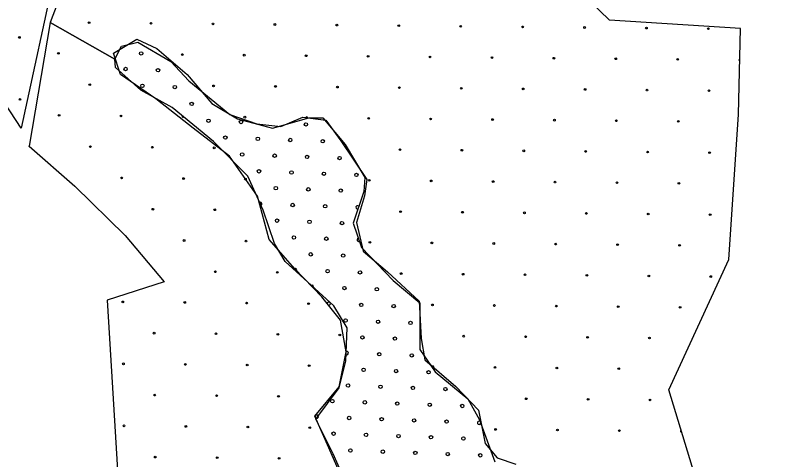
# Model space of a CAD drawing. Extents: x 1612280 to 1883141, y 560852 to 780851.
# Drawn here: x 1805479 to 1810286, y 642798 to 645553 of the extents above; entities that cross this region are included whole.
import ezdxf

# ---------------------------------------------------------------- set-up
doc = ezdxf.new("R2010")
doc.units = 0
for name, color, linetype in [('DESIGN - EROSION CONTROL - Devices', 7, 'Continuous'), ('DESIGN - SCRATCH - User 1', 7, 'Continuous'), ('DESIGN - TRAFFIC CONTROL PERMANENT - Pavement Marking Text', 7, 'Continuous')]:
    doc.layers.add(name, color=color, linetype=linetype)

msp = doc.modelspace()

# ---------------------------------------------------------------- linework, layer by layer
at = {"layer": 'DESIGN - EROSION CONTROL - Devices'}
for centre in [(1805936.3, 645508.4), (1805936.3, 645508.4), (1806320.9, 645504.7), (1806320.9, 645504.7), (1806705.4, 645500.9), (1806705.4, 645500.9), (1807090, 645497.2), (1807090, 645497.2), (1807474.6, 645493.5), (1807474.6, 645493.5), (1807859.1, 645489.7), (1807859.1, 645489.7), (1808243.7, 645486), (1808243.7, 645486), (1808628.2, 645482.3), (1808628.2, 645482.3), (1809012.8, 645478.5), (1809012.8, 645478.5), (1809397.3, 645474.8), (1809397.3, 645474.8), (1809781.9, 645471.1), (1809781.9, 645471.1), (1805503.3, 645416.7), (1805503.3, 645416.7), (1805745.9, 645318), (1805745.9, 645318), (1806515, 645310.5), (1806515, 645310.5), (1806899.6, 645306.8), (1806899.6, 645306.8), (1807284.1, 645303.1), (1807284.1, 645303.1), (1807668.7, 645299.3), (1807668.7, 645299.3), (1808053.3, 645295.6), (1808053.3, 645295.6), (1808437.8, 645291.9), (1808437.8, 645291.9), (1808822.4, 645288.1), (1808822.4, 645288.1), (1809206.9, 645284.4), (1809206.9, 645284.4), (1809591.5, 645280.7), (1809591.5, 645280.7), (1805940.1, 645123.8), (1805940.1, 645123.8), (1806709.2, 645116.4), (1806709.2, 645116.4), (1807093.7, 645112.6), (1807093.7, 645112.6), (1807478.3, 645108.9), (1807478.3, 645108.9), (1807862.8, 645105.2), (1807862.8, 645105.2), (1808247.4, 645101.4), (1808247.4, 645101.4), (1808631.9, 645097.7), (1808631.9, 645097.7), (1809016.5, 645094), (1809016.5, 645094), (1809401.1, 645090.2), (1809401.1, 645090.2), (1809785.6, 645086.5), (1809785.6, 645086.5), (1805507, 645032.1), (1805507, 645032.1), (1805749.7, 644933.4), (1805749.7, 644933.4), (1806134.2, 644929.7), (1806134.2, 644929.7), (1806903.3, 644922.2), (1806903.3, 644922.2), (1807672.4, 644914.8), (1807672.4, 644914.8), (1808057, 644911), (1808057, 644911), (1808441.5, 644907.3), (1808441.5, 644907.3), (1808826.1, 644903.6), (1808826.1, 644903.6), (1809210.6, 644899.8), (1809210.6, 644899.8), (1809595.2, 644896.1), (1809595.2, 644896.1), (1805943.8, 644739.3), (1805943.8, 644739.3), (1806328.4, 644735.6), (1806328.4, 644735.6), (1806712.9, 644731.8), (1806712.9, 644731.8), (1807866.6, 644720.6), (1807866.6, 644720.6), (1808251.1, 644716.9), (1808251.1, 644716.9), (1808635.7, 644713.2), (1808635.7, 644713.2), (1809020.2, 644709.4), (1809020.2, 644709.4), (1809404.8, 644705.7), (1809404.8, 644705.7), (1809789.3, 644702), (1809789.3, 644702), (1806138, 644545.2), (1806138, 644545.2), (1806522.5, 644541.4), (1806522.5, 644541.4), (1806907.1, 644537.7), (1806907.1, 644537.7), (1807676.2, 644530.2), (1807676.2, 644530.2), (1808060.7, 644526.5), (1808060.7, 644526.5), (1808445.3, 644522.8), (1808445.3, 644522.8), (1808829.8, 644519), (1808829.8, 644519), (1809214.4, 644515.3), (1809214.4, 644515.3), (1809598.9, 644511.5), (1809598.9, 644511.5), (1806332.1, 644351), (1806332.1, 644351), (1806716.7, 644347.3), (1806716.7, 644347.3), (1807870.3, 644336.1), (1807870.3, 644336.1), (1808254.9, 644332.3), (1808254.9, 644332.3), (1808639.4, 644328.6), (1808639.4, 644328.6), (1809024, 644324.9), (1809024, 644324.9), (1809408.5, 644321.1), (1809408.5, 644321.1), (1809793.1, 644317.4), (1809793.1, 644317.4), (1806526.2, 644156.9), (1806526.2, 644156.9), (1806910.8, 644153.1), (1806910.8, 644153.1), (1807679.9, 644145.7), (1807679.9, 644145.7), (1808064.5, 644141.9), (1808064.5, 644141.9), (1808449, 644138.2), (1808449, 644138.2), (1808833.6, 644134.5), (1808833.6, 644134.5), (1809218.1, 644130.7), (1809218.1, 644130.7), (1809602.7, 644127), (1809602.7, 644127), (1806720.4, 643962.7), (1806720.4, 643962.7), (1807104.9, 643959), (1807104.9, 643959), (1807874, 643951.5), (1807874, 643951.5), (1808258.6, 643947.8), (1808258.6, 643947.8), (1808643.1, 643944.1), (1808643.1, 643944.1), (1809027.7, 643940.3), (1809027.7, 643940.3), (1809412.3, 643936.6), (1809412.3, 643936.6), (1809796.8, 643932.9), (1809796.8, 643932.9), (1806145.4, 643776), (1806145.4, 643776), (1806530, 643772.3), (1806530, 643772.3), (1806914.5, 643768.6), (1806914.5, 643768.6), (1807299.1, 643764.8), (1807299.1, 643764.8), (1808068.2, 643757.4), (1808068.2, 643757.4), (1808452.7, 643753.6), (1808452.7, 643753.6), (1808837.3, 643749.9), (1808837.3, 643749.9), (1809221.8, 643746.2), (1809221.8, 643746.2), (1809606.4, 643742.4), (1809606.4, 643742.4), (1806339.6, 643581.9), (1806339.6, 643581.9), (1806724.1, 643578.2), (1806724.1, 643578.2), (1807108.7, 643574.4), (1807108.7, 643574.4), (1807493.2, 643570.7), (1807493.2, 643570.7), (1808262.3, 643563.2), (1808262.3, 643563.2), (1808646.9, 643559.5), (1808646.9, 643559.5), (1809031.4, 643555.8), (1809031.4, 643555.8), (1809416, 643552), (1809416, 643552), (1806149.2, 643391.5), (1806149.2, 643391.5), (1806533.7, 643387.8), (1806533.7, 643387.8), (1806918.3, 643384), (1806918.3, 643384), (1807302.8, 643380.3), (1807302.8, 643380.3), (1808456.5, 643369.1), (1808456.5, 643369.1), (1808841, 643365.4), (1808841, 643365.4), (1809225.6, 643361.6), (1809225.6, 643361.6), (1806343.3, 643197.3), (1806343.3, 643197.3), (1806727.9, 643193.6), (1806727.9, 643193.6), (1807112.4, 643189.9), (1807112.4, 643189.9), (1808650.6, 643174.9), (1808650.6, 643174.9), (1809035.2, 643171.2), (1809035.2, 643171.2), (1809419.7, 643167.5), (1809419.7, 643167.5), (1806152.9, 643006.9), (1806152.9, 643006.9), (1806537.4, 643003.2), (1806537.4, 643003.2), (1806922, 642999.5), (1806922, 642999.5), (1807306.5, 642995.7), (1807306.5, 642995.7), (1808844.8, 642980.8), (1808844.8, 642980.8), (1809229.3, 642977.1), (1809229.3, 642977.1), (1806347, 642812.8), (1806347, 642812.8), (1806731.6, 642809.1), (1806731.6, 642809.1), (1807116.1, 642805.3), (1807116.1, 642805.3)]:
    msp.add_circle(centre, 5.28, dxfattribs=at)
for centre, start, end in [((1809976, 645276.9), 88.8652, 268.5609), ((1806518.8, 644926), 132.6736, 328.4039), ((1807287.9, 644918.5), 359.0112, 165.586), ((1805559.3, 644743), 337.6448, 17.7651), ((1809613.9, 642973.3), 97.6971, 295.9421)]:
    msp.add_arc(centre, 5.28, start, end, dxfattribs=at)
at = {"layer": 'DESIGN - SCRATCH - User 1'}
for points in [[(1806482.6, 646774.5), (1806117.4, 646415.7), (1805732.4, 645857.5), (1805513.3, 644854.2)], [(1806482.6, 646774.5), (1806117.4, 646415.7), (1805732.4, 645857.5), (1805513.3, 644854.2)], [(1809980.4, 645471.3), (1809168.1, 645523.2), (1808112, 646545.3), (1807445, 646128.1), (1806972.5, 646461.9), (1806576.5, 646747), (1806291.6, 646545.3), (1805895.6, 646037.7), (1805694.1, 645509.3)], [(1809980.4, 645471.3), (1809168.1, 645523.2), (1808112, 646545.3), (1807445, 646128.1), (1806972.5, 646461.9), (1806576.5, 646747), (1806291.6, 646545.3), (1805895.6, 646037.7), (1805694.1, 645509.3)], [(1805513.3, 644854.2), (1805207.9, 645319.3), (1804875.9, 645804.4), (1804643.6, 646123.3), (1804451, 646189.8), (1804178.8, 646342.6), (1803680.9, 646661.5)], [(1805513.3, 644854.2), (1805207.9, 645319.3), (1804875.9, 645804.4), (1804643.6, 646123.3), (1804451, 646189.8), (1804178.8, 646342.6), (1803680.9, 646661.5)], [(1805693.9, 645509.4), (1805563.7, 644741.4), (1805848.1, 644493.4), (1806160.9, 644188.4), (1806402.7, 643899.8), (1806049.2, 643785.9), (1806118.3, 642631.2), (1806752.1, 642541.8), (1807081.1, 641972.6), (1807041.6, 641428.7)], [(1805693.9, 645509.4), (1805563.7, 644741.4), (1805848.1, 644493.4), (1806160.9, 644188.4), (1806402.7, 643899.8), (1806049.2, 643785.9), (1806118.3, 642631.2), (1806752.1, 642541.8), (1807081.1, 641972.6), (1807041.6, 641428.7)], [(1807344, 643047.8), (1807488.5, 643242.1), (1807529.8, 643407.4), (1807538, 643614), (1807455.5, 643750.4), (1807154, 644027.3), (1807087.9, 644138.8), (1807017.7, 644345.5), (1806922.8, 644556.2), (1806708, 644771.1), (1806452, 644981.9), (1806257.9, 645089.3), (1806101, 645229.8), (1806095.1, 645282.4), (1805693.9, 645509.4)], [(1807344, 643047.8), (1807488.5, 643242.1), (1807529.8, 643407.4), (1807538, 643614), (1807455.5, 643750.4), (1807154, 644027.3), (1807087.9, 644138.8), (1807017.7, 644345.5), (1806922.8, 644556.2), (1806708, 644771.1), (1806452, 644981.9), (1806257.9, 645089.3), (1806101, 645229.8), (1806095.1, 645282.4), (1805693.9, 645509.4)], [(1805694.1, 645509.3), (1806095.1, 645282.4), (1806137.6, 645363.7), (1806238.2, 645386.9), (1806443.2, 645266.9), (1806555.3, 645147), (1806810.6, 644938), (1806976.9, 644879.9), (1807127.7, 644864.4), (1807263.1, 644922.5), (1807406.2, 644903.1), (1807499, 644775.4), (1807661.4, 644535.4), (1807646, 644434.8), (1807595.7, 644268.4), (1807638.2, 644090.3), (1807789.1, 643962.6), (1807986.3, 643780.7), (1807997.9, 643548.5), (1808021.1, 643416.9), (1808214.5, 643250.5), (1808353.7, 643103.4), (1808396.3, 642898.2), (1808469.3, 642807.5)], [(1805694.1, 645509.3), (1806095.1, 645282.4), (1806137.6, 645363.7), (1806238.2, 645386.9), (1806443.2, 645266.9), (1806555.3, 645147), (1806810.6, 644938), (1806976.9, 644879.9), (1807127.7, 644864.4), (1807263.1, 644922.5), (1807406.2, 644903.1), (1807499, 644775.4), (1807661.4, 644535.4), (1807646, 644434.8), (1807595.7, 644268.4), (1807638.2, 644090.3), (1807789.1, 643962.6), (1807986.3, 643780.7), (1807997.9, 643548.5), (1808021.1, 643416.9), (1808214.5, 643250.5), (1808353.7, 643103.4), (1808396.3, 642898.2), (1808469.3, 642807.5)], [(1810058.5, 641081.1), (1810285.8, 641330), (1810154, 641623.7), (1809986.4, 641959.3), (1809860.6, 642258.9), (1809752.8, 642516.7), (1809537.2, 643229.9), (1809908.5, 644038.9), (1809968.4, 644937.9), (1809980.4, 645471.3)], [(1810058.5, 641081.1), (1810285.8, 641330), (1810154, 641623.7), (1809986.4, 641959.3), (1809860.6, 642258.9), (1809752.8, 642516.7), (1809537.2, 643229.9), (1809908.5, 644038.9), (1809968.4, 644937.9), (1809980.4, 645471.3)], [(1807337, 643066.2), (1807489.5, 643247.9), (1807533.1, 643465.8), (1807496.8, 643662), (1807380.6, 643807.3), (1807213.6, 643981.7), (1807053.8, 644163.4), (1806981.2, 644432.2), (1806807, 644679.3), (1806581.9, 644853.6), (1806349.5, 645035.3), (1806131.7, 645187.9), (1806088.1, 645318.7), (1806233.3, 645405.9), (1806356.8, 645347.7), (1806545.6, 645187.9), (1806698, 645006.2), (1806857.8, 644911.8), (1807075.6, 644853.6), (1807300.7, 644919), (1807387.9, 644919), (1807525.8, 644751.9), (1807649.3, 644548.5), (1807642, 644461.3), (1807576.7, 644265.1), (1807627.5, 644112.5)], [(1807337, 643066.2), (1807489.5, 643247.9), (1807533.1, 643465.8), (1807496.8, 643662), (1807380.6, 643807.3), (1807213.6, 643981.7), (1807053.8, 644163.4), (1806981.2, 644432.2), (1806807, 644679.3), (1806581.9, 644853.6), (1806349.5, 645035.3), (1806131.7, 645187.9), (1806088.1, 645318.7), (1806233.3, 645405.9), (1806356.8, 645347.7), (1806545.6, 645187.9), (1806698, 645006.2), (1806857.8, 644911.8), (1807075.6, 644853.6), (1807300.7, 644919), (1807387.9, 644919), (1807525.8, 644751.9), (1807649.3, 644548.5), (1807642, 644461.3), (1807576.7, 644265.1), (1807627.5, 644112.5)], [(1807627.5, 644112.5), (1807823.5, 643909.1), (1807990.6, 643771), (1807990.6, 643480.4), (1808085, 643342.3), (1808288.3, 643175.2), (1808360.9, 643044.4), (1808455.3, 642782.8)], [(1807627.5, 644112.5), (1807823.5, 643909.1), (1807990.6, 643771), (1807990.6, 643480.4), (1808085, 643342.3), (1808288.3, 643175.2), (1808360.9, 643044.4), (1808455.3, 642782.8)], [(1809145.1, 640704.8), (1809028.9, 640821), (1808883.7, 640806.5), (1808796.6, 640668.4), (1808644.1, 640653.9), (1808527.9, 640806.5), (1808419, 640842.8), (1808222.9, 640966.3), (1808099.5, 641286), (1808005.1, 641591.2), (1807852.6, 641874.6), (1807692.8, 642259.7), (1807424.2, 642870), (1807337, 643066.2)], [(1809145.1, 640704.8), (1809028.9, 640821), (1808883.7, 640806.5), (1808796.6, 640668.4), (1808644.1, 640653.9), (1808527.9, 640806.5), (1808419, 640842.8), (1808222.9, 640966.3), (1808099.5, 641286), (1808005.1, 641591.2), (1807852.6, 641874.6), (1807692.8, 642259.7), (1807424.2, 642870), (1807337, 643066.2)], [(1807644.1, 642396.3), (1807452.8, 642832.3), (1807344, 643047.8)], [(1807644.1, 642396.3), (1807452.8, 642832.3), (1807344, 643047.8)], [(1808469.3, 642807.5), (1808586.2, 642768.5)], [(1808469.3, 642807.5), (1808586.2, 642768.5)]]:
    msp.add_lwpolyline(points, dxfattribs=at)
msp.add_circle((1808460.2, 642984.5), 5.28, dxfattribs=at)
msp.add_circle((1808460.2, 642984.5), 5.28, dxfattribs=at)
msp.add_arc((1808071.9, 643372.8), 5.28, 321.9732, 136.5915, dxfattribs=at)
at = {"layer": 'DESIGN - TRAFFIC CONTROL PERMANENT - Pavement Marking Text'}
for centre in [(1806259.5, 645317.9), (1806259.5, 645317.9), (1806162.5, 645220.8), (1806162.5, 645220.8), (1806364.1, 645213.4), (1806364.1, 645213.4), (1806267, 645116.3), (1806267, 645116.3), (1806468.6, 645108.8), (1806468.6, 645108.8), (1806573.1, 645004.3), (1806573.1, 645004.3), (1806677.7, 644899.7), (1806677.7, 644899.7), (1806879.3, 644892.3), (1806879.3, 644892.3), (1807282.5, 644877.3), (1807282.5, 644877.3), (1806782.2, 644795.2), (1806782.2, 644795.2), (1806983.8, 644787.7), (1806983.8, 644787.7), (1807185.4, 644780.3), (1807185.4, 644780.3), (1807387, 644772.8), (1807387, 644772.8), (1806886.8, 644690.7), (1806886.8, 644690.7), (1807088.4, 644683.2), (1807088.4, 644683.2), (1807290, 644675.7), (1807290, 644675.7), (1807491.6, 644668.3), (1807491.6, 644668.3), (1806991.3, 644586.1), (1806991.3, 644586.1), (1807192.9, 644578.7), (1807192.9, 644578.7), (1807394.5, 644571.2), (1807394.5, 644571.2), (1807596.1, 644563.7), (1807596.1, 644563.7), (1807095.8, 644481.6), (1807095.8, 644481.6), (1807297.4, 644474.1), (1807297.4, 644474.1), (1807499.1, 644466.6), (1807499.1, 644466.6), (1807200.4, 644377), (1807200.4, 644377), (1807402, 644369.6), (1807402, 644369.6), (1807103.3, 644280), (1807103.3, 644280), (1807304.9, 644272.5), (1807304.9, 644272.5), (1807506.5, 644265), (1807506.5, 644265), (1807207.8, 644175.4), (1807207.8, 644175.4), (1807409.4, 644168), (1807409.4, 644168), (1807312.4, 644070.9), (1807312.4, 644070.9), (1807514, 644063.4), (1807514, 644063.4), (1807416.9, 643966.4), (1807416.9, 643966.4), (1807618.5, 643958.9), (1807618.5, 643958.9), (1807521.5, 643861.8), (1807521.5, 643861.8), (1807723.1, 643854.4), (1807723.1, 643854.4), (1807626, 643757.3), (1807626, 643757.3), (1807827.6, 643749.8), (1807827.6, 643749.8), (1807528.9, 643660.2), (1807528.9, 643660.2), (1807730.5, 643652.7), (1807730.5, 643652.7), (1807932.1, 643645.3), (1807932.1, 643645.3), (1807633.5, 643555.7), (1807633.5, 643555.7), (1807835.1, 643548.2), (1807835.1, 643548.2), (1807738, 643451.1), (1807738, 643451.1), (1807939.6, 643443.7), (1807939.6, 643443.7), (1807640.9, 643354.1), (1807640.9, 643354.1), (1807842.5, 643346.6), (1807842.5, 643346.6), (1808044.1, 643339.1), (1808044.1, 643339.1), (1807543.9, 643257), (1807543.9, 643257), (1807745.5, 643249.5), (1807745.5, 643249.5), (1807947.1, 643242.1), (1807947.1, 643242.1), (1808148.7, 643234.6), (1808148.7, 643234.6), (1807446.8, 643159.9), (1807446.8, 643159.9), (1807648.4, 643152.4), (1807648.4, 643152.4), (1807850, 643145), (1807850, 643145), (1808051.6, 643137.5), (1808051.6, 643137.5), (1808253.2, 643130), (1808253.2, 643130), (1807551.3, 643055.4), (1807551.3, 643055.4), (1807752.9, 643047.9), (1807752.9, 643047.9), (1807954.5, 643040.4), (1807954.5, 643040.4), (1808156.2, 643033), (1808156.2, 643033), (1807454.2, 642958.3), (1807454.2, 642958.3), (1807655.9, 642950.8), (1807655.9, 642950.8), (1807857.5, 642943.4), (1807857.5, 642943.4), (1808059.1, 642935.9), (1808059.1, 642935.9), (1808260.7, 642928.4), (1808260.7, 642928.4), (1807558.8, 642853.8), (1807558.8, 642853.8), (1807760.4, 642846.3), (1807760.4, 642846.3), (1807962, 642838.8), (1807962, 642838.8), (1808163.6, 642831.4), (1808163.6, 642831.4), (1808365.2, 642823.9), (1808365.2, 642823.9)]:
    msp.add_circle(centre, 10.6, dxfattribs=at)
for centre, start, end in [((1806371.5, 645011.7), 350.1361, 113.8315), ((1806998.8, 644384.5), 260.0332, 130.1935), ((1807603.6, 644362.1), 42.6162, 280.533), ((1807611.1, 644160.5), 106.1197, 290.7297), ((1807215.3, 643973.8), 337.4029, 109.4286), ((1807319.8, 643869.3), 319.4013, 128.1206), ((1807424.4, 643764.7), 262.6394, 174.6442), ((1807536.4, 643458.6), 232.586, 110.9651), ((1807349.7, 643062.8), 218.6582, 189.2418), ((1808357.8, 643025.5), 47.5274, 352.1598)]:
    msp.add_arc(centre, 10.6, start, end, dxfattribs=at)

doc.saveas('drawing.dxf')
